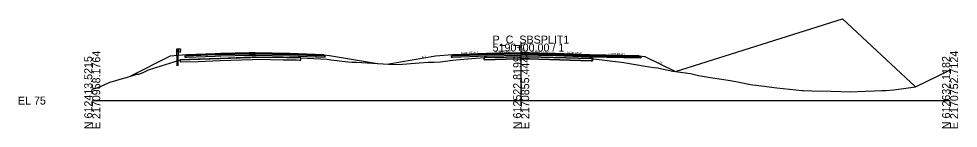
# Model space of a CAD drawing. Extents: x -26 to 1303, y -3010 to 12033.
# Drawn here: x -25.7 to 302.8, y 9490.3 to 9528.7 of the extents above; entities that cross this region are included whole.
import ezdxf

# ---------------------------------------------------------------- set-up
doc = ezdxf.new("R2010")
doc.units = 0
for name, color, linetype in [('RD_GPK_XS_Cell', 7, 'Continuous'), ('RD_PD_Final_TrvlWay', 7, 'Continuous'), ('RD_Sketch10', 7, 'Continuous'), ('RD_XS_Base', 7, 'Continuous'), ('RD_XS_ExGround', 7, 'Continuous'), ('RD_XS_ExPaveRet', 7, 'Continuous'), ('RD_XS_GR', 7, 'Continuous'), ('RD_XS_Greenside', 7, 'Continuous'), ('RD_XS_Pave', 7, 'Continuous'), ('RD_XS_PaveOvlay_CP', 7, 'Continuous'), ('RD_XS_TieSlope', 7, 'Continuous'), ('RD_XS_TX_Elev_EX', 7, 'Continuous'), ('RD_XS_TX_Elev_PR', 7, 'Continuous'), ('RD_XS_TX_Slope', 7, 'Continuous')]:
    doc.layers.add(name, color=color, linetype=linetype)

msp = doc.modelspace()

# ---------------------------------------------------------------- linework, layer by layer
at = {"layer": 'RD_GPK_XS_Cell'}
for p, q in [((150, 9500), (150, 9520)), ((0, 9500), (150, 9500)), ((150, 9500), (300, 9500))]:
    msp.add_line(p, q, dxfattribs=at)
at = {"layer": 'RD_PD_Final_TrvlWay'}
msp.add_lwpolyline([(30.09, 9512.2), (30.09, 9515.81), (29.59, 9515.77), (29.59, 9512.2)], dxfattribs=at)
at = {"layer": 'RD_Sketch10'}
msp.add_lwpolyline([(203.98, 9510.18), (262.39, 9528.71), (287.93, 9504.81)], dxfattribs=at)
at = {"layer": 'RD_XS_Base'}
for p, q in [((32.85, 9515.71), (32.43, 9515.69)), ((32.43, 9515.69), (32.43, 9515.62)), ((32.43, 9515.62), (32.43, 9515.19)), ((32.43, 9515.19), (32.85, 9515.21)), ((32.93, 9515.71), (32.85, 9515.71)), ((32.85, 9515.21), (32.93, 9515.21)), ((42.96, 9516.12), (32.93, 9515.71)), ((32.93, 9515.21), (42.96, 9515.62)), ((44.93, 9516.2), (42.96, 9516.12)), ((42.96, 9515.62), (44.93, 9515.7)), ((54.83, 9516.39), (44.93, 9516.2)), ((44.93, 9515.7), (54.83, 9515.89)), ((56.93, 9516.44), (54.83, 9516.39)), ((54.83, 9515.89), (56.93, 9515.94)), ((56.93, 9516.57), (56.93, 9516.59)), ((56.93, 9516.59), (56.93, 9516.48)), ((56.93, 9516.44), (56.93, 9516.59)), ((56.93, 9516.59), (56.93, 9516.59)), ((56.93, 9516.59), (56.93, 9516.59)), ((56.93, 9516.59), (56.93, 9515.94)), ((56.93, 9516.44), (56.93, 9516.57)), ((56.93, 9516.48), (56.93, 9515.94)), ((56.93, 9516.35), (56.93, 9516.44)), ((56.93, 9515.94), (56.93, 9516.44)), ((56.93, 9516.44), (56.93, 9516.44)), ((56.93, 9516.44), (56.93, 9516.44)), ((56.93, 9516.44), (56.93, 9516.44)), ((68.93, 9516.2), (56.93, 9516.44)), ((56.93, 9515.94), (56.93, 9516.35)), ((56.93, 9515.94), (56.93, 9515.94)), ((56.93, 9515.94), (56.93, 9515.94)), ((56.93, 9515.94), (68.93, 9515.7)), ((80.93, 9515.72), (68.93, 9516.2)), ((68.93, 9515.7), (81.43, 9515.2)), ((70.93, 9516.12), (70.93, 9516.12)), ((70.93, 9515.62), (70.93, 9515.62)), ((81.43, 9515.7), (80.93, 9515.72)), ((80.93, 9515.72), (80.93, 9515.72)), ((81.43, 9515.2), (81.43, 9515.7)), ((81.43, 9515.7), (81.43, 9515.7)), ((126, 9515.71), (125.5, 9515.69)), ((125.5, 9515.69), (125.5, 9515.69)), ((125.5, 9515.69), (125.5, 9515.19)), ((125.5, 9515.19), (126, 9515.21)), ((138, 9516.19), (126, 9515.71)), ((126, 9515.71), (126, 9515.71)), ((126, 9515.21), (138, 9515.69)), ((126, 9515.21), (126, 9515.21)), ((136, 9516.11), (136, 9516.11)), ((136, 9515.61), (136, 9515.61)), ((150, 9516.43), (138, 9516.19)), ((138, 9515.69), (150, 9515.93)), ((150, 9515.93), (150, 9516.59)), ((150, 9516.59), (150, 9516.59)), ((150, 9516.59), (150, 9516.59)), ((150, 9516.59), (150, 9516.43)), ((150, 9516.43), (150, 9516.43)), ((150, 9516.43), (162, 9516.19)), ((150, 9516.43), (150, 9516.43)), ((150, 9515.93), (150, 9516.43)), ((150, 9516.43), (150, 9516.43)), ((150, 9516.43), (150, 9516.43)), ((162, 9515.69), (150, 9515.93)), ((150, 9515.93), (150, 9515.93)), ((150, 9515.93), (150, 9515.93)), ((162, 9516.19), (162, 9516.19)), ((162, 9516.19), (174, 9515.71)), ((174, 9515.21), (162, 9515.69)), ((162, 9515.69), (162, 9515.69)), ((174, 9515.71), (174, 9515.71)), ((174, 9515.71), (191.3, 9515.36)), ((191.8, 9514.85), (174, 9515.21)), ((174, 9515.21), (174, 9515.21)), ((191.3, 9515.36), (191.3, 9515.36)), ((191.3, 9515.36), (191.8, 9515.35)), ((191.8, 9515.35), (191.8, 9515.35)), ((191.8, 9515.35), (191.8, 9514.85))]:
    msp.add_line(p, q, dxfattribs=at)
at = {"layer": 'RD_XS_ExGround'}
msp.add_lwpolyline([(0, 9504), (0.01, 9504.01), (1.71, 9504.45), (1.88, 9504.5), (5.64, 9506.19), (6.1, 9506.42), (6.63, 9506.57), (7.87, 9506.93), (9.8, 9507.49), (12.03, 9508.11), (15.64, 9509.22), (16.34, 9509.31), (17.82, 9509.91), (19.63, 9510.84), (24.09, 9512.21), (28.67, 9513.56), (30.72, 9514.29), (55.33, 9515.17), (57.29, 9515.24), (67.88, 9515.06), (72.95, 9514.97), (75.2, 9514.88), (82.15, 9514.52), (83.6, 9514.32), (89.33, 9513.57), (90.95, 9513.52), (92.41, 9513.51), (103.65, 9512.83), (107.05, 9512.62), (114.35, 9513.22), (117.48, 9513.48), (119.43, 9513.51), (121.78, 9513.56), (125.98, 9514.19), (131.32, 9514.68), (137.01, 9515.08), (144.75, 9515.24), (152.6, 9515.39), (174.53, 9514.73), (174.9, 9514.72), (175.02, 9514.7), (175.06, 9514.7), (175.45, 9514.65), (185.9, 9513.31), (193.39, 9512.08), (196.42, 9511.58), (197.8, 9511.51), (198.2, 9511.43), (202.98, 9510.31), (209.21, 9509.48), (211.97, 9508.85), (216.95, 9508.04), (223.25, 9507.04), (226.29, 9506.51), (230.19, 9505.67), (231.03, 9505.5), (234.02, 9505.17), (239.41, 9504.5), (248.3, 9503.54), (248.54, 9503.5), (248.58, 9503.5), (251.65, 9503.42), (258.44, 9503.37), (265.02, 9503.13), (270.28, 9503.35), (273.43, 9503.39), (276.09, 9503.51), (277.5, 9503.54), (280.37, 9503.76), (287.93, 9504.81), (295.84, 9508.64), (299, 9510.17), (300, 9510.76)], dxfattribs=at)
at = {"layer": 'RD_XS_ExPaveRet'}
for points in [[(72.95, 9514.97), (72.45, 9514.98), (71.37, 9515), (66.8, 9515.08), (62.37, 9515.15), (57.29, 9515.24), (55.9, 9515.19), (44.79, 9514.79), (37.05, 9514.52), (30.72, 9514.29), (30.72, 9514.29), (30.72, 9514.05), (30.72, 9513.54), (30.72, 9513.54), (37.05, 9513.77), (44.79, 9514.04), (55.9, 9514.44), (57.29, 9514.49), (62.37, 9514.4), (66.8, 9514.33), (71.37, 9514.25), (72.45, 9514.23), (72.95, 9514.22), (72.95, 9514.22), (72.95, 9514.22), (72.95, 9514.52), (72.95, 9514.97), (72.95, 9514.97), (72.95, 9514.97)], [(72.95, 9514.97), (72.45, 9514.98), (71.37, 9515), (66.8, 9515.08), (62.37, 9515.15), (57.29, 9515.24), (55.9, 9515.19), (44.79, 9514.79), (37.05, 9514.52), (30.72, 9514.29), (30.72, 9514.05), (30.72, 9513.54), (37.05, 9513.77), (44.79, 9514.04), (55.9, 9514.44), (57.29, 9514.49), (62.37, 9514.4), (66.8, 9514.33), (71.37, 9514.25), (72.45, 9514.23), (72.95, 9514.22), (72.95, 9514.22), (72.95, 9514.22), (72.95, 9514.52), (72.95, 9514.97), (72.95, 9514.97), (72.95, 9514.97)], [(174.9, 9514.72), (174.9, 9514.72), (174.9, 9514.72), (174.9, 9513.97), (174.9, 9513.97), (174.53, 9513.98), (174.53, 9513.98), (152.6, 9514.64), (144.75, 9514.49), (144.75, 9514.49), (137.01, 9514.33), (137.01, 9514.33), (137.01, 9515.08), (137.01, 9515.08), (137.01, 9515.08), (144.75, 9515.24), (144.75, 9515.24), (152.6, 9515.39), (174.53, 9514.73), (174.53, 9514.73), (174.9, 9514.72)], [(174.53, 9514.73), (174.53, 9514.73), (152.6, 9515.39), (144.75, 9515.24), (137.01, 9515.08), (137.01, 9514.33), (144.75, 9514.49), (152.6, 9514.64), (174.53, 9513.98), (174.53, 9513.98), (174.9, 9513.97), (174.9, 9514.72), (174.53, 9514.73)]]:
    msp.add_lwpolyline(points, dxfattribs=at)
at = {"layer": 'RD_XS_GR'}
for p, q in [((29.59, 9515.77), (29.59, 9518.2)), ((29.59, 9518.2), (29.84, 9518.2)), ((29.84, 9518.2), (30.09, 9518.2)), ((30.09, 9518.2), (30.09, 9515.81)), ((30.09, 9517.03), (30.09, 9518.2)), ((30.09, 9518.2), (30.76, 9518.2)), ((30.76, 9518.2), (30.76, 9517.03)), ((30.8, 9518.16), (30.76, 9518.2)), ((30.76, 9518.2), (30.76, 9518.02)), ((30.76, 9518.02), (30.76, 9517.03)), ((30.76, 9517.62), (30.99, 9517.86)), ((30.8, 9517.57), (30.76, 9517.62)), ((31.03, 9517.91), (30.8, 9518.16)), ((30.99, 9517.86), (31.03, 9517.91)), ((30.09, 9515.81), (29.59, 9515.77)), ((30.76, 9517.03), (30.09, 9517.03)), ((30.76, 9517.03), (30.99, 9517.28)), ((31.03, 9517.33), (30.8, 9517.57)), ((30.99, 9517.28), (31.03, 9517.33))]:
    msp.add_line(p, q, dxfattribs=at)
at = {"layer": 'RD_XS_Greenside'}
for p, q in [((27.28, 9515.58), (13.35, 9508.62)), ((82.93, 9515.87), (99.8, 9513.06)), ((120, 9515.55), (103.71, 9512.83)), ((193.3, 9515.52), (203.98, 9510.18))]:
    msp.add_line(p, q, dxfattribs=at)
at = {"layer": 'RD_XS_Pave'}
for p, q in [((42.96, 9516.43), (32.93, 9516.03)), ((42.96, 9516.28), (32.93, 9515.87)), ((32.93, 9515.87), (42.96, 9516.28)), ((32.93, 9515.71), (42.96, 9516.12)), ((32.93, 9516.03), (32.93, 9516.01)), ((32.93, 9516.01), (32.93, 9515.87)), ((32.93, 9515.87), (32.93, 9515.85)), ((32.93, 9515.85), (32.93, 9515.71)), ((44.93, 9516.51), (42.96, 9516.43)), ((44.93, 9516.35), (42.96, 9516.28)), ((42.96, 9516.28), (44.93, 9516.35)), ((42.96, 9516.12), (44.93, 9516.2)), ((54.83, 9516.71), (44.93, 9516.51)), ((54.83, 9516.55), (44.93, 9516.35)), ((44.93, 9516.35), (54.83, 9516.55)), ((44.93, 9516.2), (54.83, 9516.39)), ((56.93, 9516.75), (54.83, 9516.71)), ((56.93, 9516.59), (54.83, 9516.55)), ((54.83, 9516.55), (56.93, 9516.59)), ((54.83, 9516.39), (56.93, 9516.44)), ((68.93, 9516.51), (56.93, 9516.75)), ((56.93, 9516.75), (56.93, 9516.75)), ((56.93, 9516.75), (56.93, 9516.75)), ((56.93, 9516.57), (56.93, 9516.59)), ((56.93, 9516.59), (56.93, 9516.57)), ((56.93, 9516.44), (56.93, 9516.59)), ((56.93, 9516.59), (56.93, 9516.59)), ((56.93, 9516.59), (56.93, 9516.59)), ((56.93, 9516.59), (56.93, 9516.59)), ((56.93, 9516.59), (56.93, 9516.59)), ((56.93, 9516.59), (68.93, 9516.35)), ((68.93, 9516.35), (56.93, 9516.59)), ((56.93, 9516.59), (56.93, 9516.59)), ((56.93, 9516.59), (56.93, 9516.59)), ((56.93, 9516.59), (56.93, 9516.44)), ((56.93, 9516.44), (56.93, 9516.57)), ((56.93, 9516.57), (56.93, 9516.44)), ((56.93, 9516.44), (56.93, 9516.44)), ((56.93, 9516.44), (56.93, 9516.44)), ((56.93, 9516.44), (68.93, 9516.2)), ((80.93, 9516.03), (68.93, 9516.51)), ((68.93, 9516.35), (80.93, 9515.87)), ((80.93, 9515.87), (68.93, 9516.35)), ((68.93, 9516.2), (80.93, 9515.72)), ((70.93, 9516.43), (70.93, 9516.43)), ((70.93, 9516.27), (70.93, 9516.27)), ((70.93, 9516.27), (70.93, 9516.27)), ((70.93, 9516.12), (70.93, 9516.12)), ((80.93, 9515.87), (80.93, 9516.03)), ((80.93, 9516.03), (80.93, 9516.03)), ((80.93, 9515.72), (80.93, 9515.87)), ((80.93, 9515.87), (80.93, 9515.87)), ((138, 9516.51), (126, 9516.03)), ((138, 9516.35), (126, 9515.87)), ((126, 9515.87), (138, 9516.35)), ((126, 9515.71), (138, 9516.19)), ((126, 9516.03), (126, 9516.03)), ((126, 9516.03), (126, 9515.87)), ((126, 9515.87), (126, 9515.87)), ((126, 9515.87), (126, 9515.71)), ((136, 9516.43), (136, 9516.43)), ((136, 9516.27), (136, 9516.27)), ((136, 9516.27), (136, 9516.27)), ((136, 9516.11), (136, 9516.11)), ((150, 9516.75), (138, 9516.51)), ((150, 9516.59), (138, 9516.35)), ((138, 9516.35), (150, 9516.59)), ((138, 9516.19), (150, 9516.43)), ((162, 9516.51), (150, 9516.75)), ((150, 9516.75), (150, 9516.75)), ((150, 9516.75), (150, 9516.75)), ((150, 9516.43), (150, 9516.59)), ((150, 9516.59), (150, 9516.59)), ((150, 9516.59), (150, 9516.59)), ((150, 9516.59), (150, 9516.59)), ((150, 9516.59), (150, 9516.59)), ((150, 9516.59), (162, 9516.35)), ((162, 9516.35), (150, 9516.59)), ((150, 9516.59), (150, 9516.59)), ((150, 9516.59), (150, 9516.59)), ((150, 9516.59), (150, 9516.59)), ((150, 9516.59), (150, 9516.43)), ((150, 9516.43), (150, 9516.43)), ((150, 9516.43), (150, 9516.43)), ((150, 9516.43), (150, 9516.43)), ((150, 9516.43), (162, 9516.19)), ((174, 9516.03), (162, 9516.51)), ((162, 9516.51), (162, 9516.51)), ((162, 9516.35), (162, 9516.35)), ((162, 9516.35), (174, 9515.87)), ((174, 9515.87), (162, 9516.35)), ((162, 9516.35), (162, 9516.35)), ((162, 9516.19), (162, 9516.19)), ((162, 9516.19), (174, 9515.71)), ((191.3, 9515.68), (174, 9516.03)), ((174, 9516.03), (174, 9516.03)), ((174, 9515.87), (174, 9515.87)), ((174, 9515.87), (191.3, 9515.52)), ((191.3, 9515.52), (174, 9515.87)), ((174, 9515.87), (174, 9515.87)), ((174, 9515.71), (191.3, 9515.36)), ((174, 9515.71), (174, 9515.71)), ((191.3, 9515.52), (191.3, 9515.68)), ((191.3, 9515.68), (191.3, 9515.68)), ((191.3, 9515.36), (191.3, 9515.52)), ((191.3, 9515.52), (191.3, 9515.52))]:
    msp.add_line(p, q, dxfattribs=at)
at = {"layer": 'RD_XS_PaveOvlay_CP'}
for p, q in [((32.93, 9516.03), (44.93, 9516.51)), ((44.93, 9516.51), (56.93, 9516.75)), ((56.93, 9516.75), (68.93, 9516.51)), ((68.93, 9516.51), (80.93, 9516.03)), ((138, 9516.51), (126, 9516.03)), ((136, 9516.43), (136, 9516.43)), ((150, 9516.75), (138, 9516.51)), ((162, 9516.51), (150, 9516.75)), ((150, 9516.75), (150, 9516.75)), ((150, 9516.75), (150, 9516.75)), ((174, 9516.03), (162, 9516.51)), ((162, 9516.51), (162, 9516.51)), ((191.3, 9515.68), (174, 9516.03)), ((174, 9516.03), (174, 9516.03))]:
    msp.add_line(p, q, dxfattribs=at)
at = {"layer": 'RD_XS_TieSlope'}
for p, q in [((32.93, 9516.03), (27.28, 9515.58)), ((80.93, 9516.03), (82.93, 9515.87)), ((126, 9516.03), (120, 9515.55)), ((191.3, 9515.68), (193.3, 9515.52))]:
    msp.add_line(p, q, dxfattribs=at)

# ---------------------------------------------------------------- texts
at = {"layer": 'RD_GPK_XS_Cell'}
for s, p in [('P_C_SBSPLIT1', (140, 9520)), ('5190+00.00 / 1', (140, 9517.2)), ('EL 75', (-26, 9498.6))]:
    msp.add_text(s, height=2.8, dxfattribs=at).set_placement(p)
for s, p in [('N 612413.5215', (0, 9490)), ('E 2170958.1764', (2.8, 9490)), ('N 612522.8199', (150, 9490)), ('E 2170855.4444', (152.8, 9490)), ('N 612632.1182', (300, 9490)), ('E 2170752.7124', (302.8, 9490))]:
    msp.add_text(s, height=2.8, rotation=90, dxfattribs=at).set_placement(p)
at = {"layer": 'RD_XS_TX_Elev_EX'}
msp.add_text('90.34', height=0.6, rotation=90, dxfattribs=at).set_placement((149.75, 9517.41))
at = {"layer": 'RD_XS_TX_Elev_PR'}
msp.add_text('91.75', height=1, rotation=90, dxfattribs=at).set_placement((151.15, 9516.92))
at = {"layer": 'RD_XS_TX_Slope'}
for s, rotation, p in [('0.020 FT./FT.', 1.1458, (141.02, 9516.76)), ('6:1', 9.4623, (115.36, 9514.83)), ('0.040 FT./FT.', 2.2906, (128.93, 9516.24)), ('0.020 FT./FT.', 358.8542, (153.94, 9516.77)), ('0.040 FT./FT.', 357.7094, (165.94, 9516.45)), ('0.020 FT./FT.', 358.8542, (180.59, 9515.99)), ('2:1', 333.4349, (197.94, 9513.26))]:
    msp.add_text(s, height=0.75, rotation=rotation, dxfattribs=at).set_placement(p)

doc.saveas('drawing.dxf')
